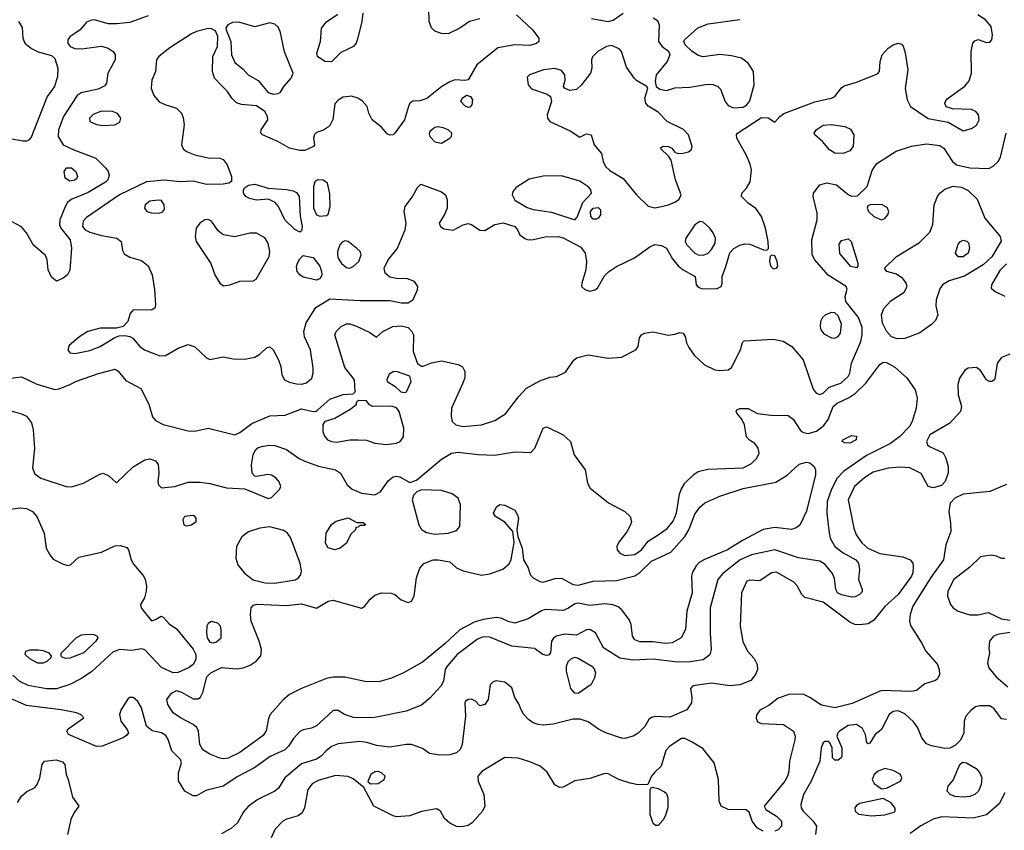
# Model space of a CAD drawing. Extents: x 1173029 to 1307123, y 522559 to 678521.
# Tile 349 of 623: x 1283305 to 1289212, y 545561 to 550425. Entities that reach past the tile are written whole.
import ezdxf

# ---------------------------------------------------------------- set-up
doc = ezdxf.new("R2010")
doc.units = 0

msp = doc.modelspace()

# ---------------------------------------------------------------- linework, layer by layer
at = {"layer": '0CON10XD'}
for points in [[(1286065, 550430), (1286002.5, 550415), (1285945.7, 550374.3), (1285875, 550340), (1285835, 550342), (1285795, 550357.5), (1285775.6, 550375.6), (1285761.4, 550415), (1285757.8, 550575)], [(1284075, 550448.5), (1283965, 550409.4), (1283885, 550400.8), (1283835, 550401.2), (1283753.6, 550423.6), (1283735, 550423.3), (1283705, 550411.2), (1283668, 550365), (1283605, 550322.2), (1283593.3, 550305), (1283594.1, 550285), (1283607.1, 550265), (1283635, 550252.5), (1283675, 550251.5), (1283795, 550267.5), (1283834.6, 550254.6), (1283865.8, 550235), (1283876.7, 550215), (1283876.9, 550185), (1283832.9, 550105), (1283825.8, 550045), (1283815, 550027.5), (1283775, 550008.9), (1283674, 549986), (1283649.2, 549970.8), (1283567.7, 549845), (1283536.8, 549765), (1283534.7, 549724.7), (1283565.7, 549675), (1283628.6, 549645), (1283761.9, 549595), (1283822.5, 549535), (1283835.8, 549515), (1283841.7, 549491.7), (1283834.4, 549465), (1283819, 549451), (1283715, 549387.9), (1283613, 549347), (1283592.4, 549327.6), (1283577.6, 549302.4), (1283544.6, 549225), (1283542.8, 549195), (1283551.2, 549175), (1283607.2, 549105), (1283615.4, 549054.6), (1283605, 548922.5), (1283592, 548895), (1283565.5, 548874.5), (1283525, 548855.7), (1283495, 548880), (1283475.5, 548925), (1283470, 548985), (1283460.5, 549010.5), (1283386.2, 549075), (1283345, 549145.7), (1283315, 549182.5), (1283255, 549213.8)], [(1286285.4, 550455), (1286380.8, 550365), (1286419.2, 550315), (1286420, 550295), (1286405, 550283.3), (1286365, 550269.6), (1286275, 550273.8), (1286174.1, 550255.9), (1286046.3, 550153.7), (1285995, 550064), (1285975, 550060), (1285915, 550064.5), (1285885, 550052.9), (1285837.5, 550025), (1285747.4, 549952.6), (1285705, 549938.6), (1285664.2, 549935.8), (1285646.1, 549923.9), (1285636.7, 549905), (1285612.9, 549825), (1285555, 549744), (1285545, 549734.2), (1285525, 549732), (1285509.7, 549739.7), (1285475, 549780.8), (1285420, 549825), (1285400, 549865), (1285390, 549905), (1285359.1, 549939.1), (1285333.3, 549955), (1285295, 549965.5), (1285245, 549959.5), (1285215, 549942.9), (1285195, 549920), (1285182.7, 549827.3), (1285163, 549787), (1285127, 549763), (1285085, 549748), (1285073.4, 549736.6), (1285068, 549715), (1285073.3, 549675), (1285067.5, 549665), (1285015, 549640.9), (1284985, 549639.6), (1284924, 549655), (1284852.5, 549695), (1284762, 549735), (1284752, 549745), (1284752.5, 549765), (1284794, 549825), (1284792, 549845), (1284774.5, 549874.5), (1284725, 549908.6), (1284635, 549915.7), (1284605, 549927.1), (1284577.5, 549955), (1284551.2, 549995), (1284515, 550030), (1284474.3, 550074.3), (1284460.8, 550115), (1284464.2, 550204.2), (1284490.5, 550265), (1284494.4, 550325), (1284479.1, 550359.1), (1284455, 550371.4), (1284435, 550373.1), (1284365, 550355.4), (1284335, 550340.8), (1284205, 550256.6), (1284138.8, 550205), (1284125.8, 550184.2), (1284120, 550115), (1284097.9, 550062.1), (1284093.3, 550015), (1284109.9, 549969.9), (1284141.9, 549931.9), (1284175, 549915.5), (1284245, 549894.5), (1284274.7, 549864.7), (1284286.3, 549836.3), (1284290.9, 549795), (1284275.6, 549675), (1284285, 549650), (1284305.8, 549635), (1284355.5, 549614.5), (1284435, 549597.3), (1284505, 549593.6), (1284525, 549585.5), (1284549.1, 549555), (1284575.6, 549485), (1284575.5, 549454.5), (1284560, 549445), (1284525, 549438.2), (1284425, 549437.3), (1284345, 549455.8), (1284265, 549452), (1284173.3, 549463.3), (1284065, 549451.6), (1283903.1, 549375), (1283705, 549237.8), (1283685, 549215.8), (1283681.8, 549185), (1283698.1, 549165), (1283725, 549149.6), (1283795, 549130), (1283887.5, 549115), (1283913.3, 549095), (1283920.7, 549040.7), (1283930.5, 549020.5), (1283965, 549000), (1284035, 548981.1), (1284075, 548948.9), (1284099.2, 548895), (1284113.1, 548806.9), (1284119.4, 548715), (1284115.8, 548694.2), (1284095, 548682.5), (1283986.4, 548683.6), (1283968.3, 548661.7), (1283953.3, 548615), (1283925, 548583.3), (1283885, 548573.8), (1283786.6, 548573.4), (1283713.8, 548555), (1283666.2, 548525), (1283600.7, 548469.3), (1283594, 548445), (1283606, 548426), (1283635, 548423.1), (1283725, 548439.6), (1283786.7, 548465), (1283875, 548518), (1283902.3, 548527.7), (1283935, 548530), (1283965, 548524.2), (1283983.6, 548513.6), (1284025.7, 548465), (1284054.2, 548444.2), (1284145, 548407.3), (1284180.2, 548409.8), (1284255, 548454.2), (1284315, 548476.2), (1284355, 548462), (1284425.7, 548395.7), (1284445, 548386), (1284525, 548403.1), (1284585, 548390.6), (1284655, 548387.5), (1284715, 548400), (1284745, 548418.9), (1284785, 548457.1), (1284805, 548461.9), (1284825.6, 548445), (1284857.5, 548385), (1284870.9, 548345), (1284876.5, 548295), (1284894.4, 548265), (1284920.8, 548250.8), (1284965, 548240.3), (1284995, 548239.1), (1285025, 548246.2), (1285056.9, 548275), (1285065.6, 548305), (1285065.6, 548335), (1285050, 548445), (1285013, 548523), (1285008.9, 548555), (1285024.2, 548605.8), (1285082, 548698), (1285165, 548750), (1285345, 548739.7), (1285525, 548740.8), (1285595.3, 548725.3), (1285635, 548725.4), (1285665, 548747.1), (1285691.8, 548805), (1285693.9, 548823.9), (1285674.2, 548854.2), (1285630.7, 548870.7)], [(1285364, 550465), (1285358, 550415), (1285331.6, 550308.4), (1285323.9, 550285), (1285307.5, 550265), (1285230.5, 550229.5), (1285175, 550172.5), (1285135, 550173.6), (1285091.4, 550205), (1285086.9, 550225), (1285109.6, 550295), (1285114.7, 550375.3), (1285145, 550412.3), (1285212.4, 550457.6)], [(1285630.7, 548870.7), (1285565, 548871.6), (1285525, 548880.4), (1285497.3, 548905), (1285491.2, 548935), (1285515, 548984.3), (1285570.2, 549049.8), (1285617.7, 549165), (1285623.8, 549205), (1285610.5, 549275), (1285616.5, 549305), (1285659.4, 549360.6), (1285691.1, 549418.9), (1285712.2, 549437.8), (1285835, 549392.9), (1285858.9, 549375), (1285868.9, 549345), (1285868.9, 549295), (1285853.5, 549256.5), (1285822, 549205), (1285828.8, 549185), (1285850.2, 549170.2), (1285905, 549161.4), (1285965, 549194.3), (1285995, 549201.4), (1286015, 549195.7), (1286065, 549162.9), (1286095, 549159.4), (1286155, 549195.5), (1286205, 549205.5), (1286274.5, 549184.5), (1286290.8, 549165), (1286304.4, 549134.4), (1286335, 549112), (1286355, 549104.3), (1286387.1, 549107.1), (1286457.8, 549122.2), (1286535, 549123.9), (1286565, 549116), (1286671, 549061), (1286696.5, 549025), (1286705.3, 548974.7), (1286701.8, 548925), (1286676.7, 548845), (1286675.6, 548825), (1286695, 548805.5), (1286725, 548796.9), (1286755, 548803.8), (1286771.4, 548815), (1286812.4, 548887.6), (1286837.4, 548912.6), (1286886.2, 548943.8), (1286993.5, 548996.5), (1287085, 549063.3), (1287115, 549076.7), (1287155, 549070.5), (1287185, 549054.3), (1287221.2, 548991.2), (1287255, 548948.9), (1287285, 548924.4), (1287356.7, 548885), (1287362.5, 548835), (1287375, 548821.2), (1287395, 548812.5), (1287485, 548810.8), (1287512.5, 548825), (1287520, 548845), (1287518.8, 548885), (1287541.8, 548945), (1287565, 549026.9), (1287588.3, 549051.7), (1287625, 549072.7), (1287655, 549080.5), (1287685, 549077.8), (1287766.4, 549043.6), (1287787, 549043), (1287796.7, 549053.3), (1287795.8, 549095), (1287779.5, 549175), (1287755, 549244), (1287721.7, 549291.7), (1287674.5, 549324.5), (1287636, 549365), (1287638, 549385), (1287666, 549414), (1287688.1, 549451.9), (1287695.4, 549525), (1287688.1, 549558.1), (1287665, 549610), (1287607.1, 549715), (1287605.7, 549735), (1287611.4, 549745), (1287755, 549837.8), (1287795.5, 549835.5), (1287835, 549810), (1287864.2, 549845), (1287888.2, 549861.8), (1288075, 549931.8), (1288127.5, 549945), (1288175, 549954.2), (1288195, 549964), (1288234.5, 550015.5), (1288251.8, 550028.2), (1288325, 550050), (1288450.3, 550099.7), (1288462.5, 550115), (1288467.1, 550175), (1288480, 550215), (1288515.8, 550255), (1288545, 550274.4), (1288575, 550284.3), (1288595, 550278), (1288605, 550266.2), (1288616.5, 550226.5), (1288633.9, 550125), (1288616.9, 550013.1), (1288629.1, 549945), (1288648.8, 549905), (1288755, 549832), (1288875, 549809.6), (1288965, 549759.4), (1289015, 549771.9), (1289045, 549793.1), (1289060.9, 549825), (1289057.5, 549855), (1289040.8, 549875), (1289015, 549886.5), (1288901.3, 549891.3), (1288863.4, 549903.4), (1288855.8, 549925), (1288858.6, 549935), (1288869.8, 549950.2), (1288974.5, 550025.5), (1289000.7, 550059.3), (1289015.4, 550105), (1289013.1, 550235), (1289022.9, 550285), (1289035, 550299.2), (1289055, 550305.7), (1289105, 550288.8), (1289125, 550290), (1289136.2, 550305), (1289140, 550335), (1289132, 550385), (1289098.6, 550425), (1289052.9, 550455)], [(1286735, 550432.4), (1286835.4, 550414.6), (1286865, 550422.5), (1286925, 550464.3)], [(1287104.2, 550435.8), (1287130.5, 550420.5), (1287141.5, 550395), (1287136.7, 550295), (1287159.4, 550265), (1287196.2, 550236.2), (1287205.5, 550215), (1287190, 550175), (1287122.5, 550095), (1287116.7, 550055), (1287122.5, 550025), (1287145, 550008.8), (1287185, 550001.2), (1287235, 550016.5), (1287325, 550020.9), (1287431.7, 550038.3), (1287465, 550035.6), (1287493.6, 550023.6), (1287508.5, 550008.5), (1287537.1, 549935), (1287555, 549909.5), (1287586.9, 549896.9)], [(1287586.9, 549896.9), (1287645, 549900.3), (1287666.3, 549913.7), (1287685, 549938.1), (1287712.1, 550035), (1287706.2, 550115), (1287674.7, 550164.7), (1287635, 550194.6), (1287575, 550208.2), (1287505, 550216.2), (1287405, 550203.5), (1287375, 550210.9), (1287336.6, 550236.6), (1287296.5, 550275), (1287288.5, 550295), (1287292.7, 550305), (1287374.1, 550375.9), (1287435, 550401.2), (1287625, 550426.9)], [(1283297.1, 550415), (1283319.1, 550379.1), (1283322.9, 550315), (1283336, 550285), (1283375, 550252), (1283415, 550232.5), (1283495, 550210.8), (1283515, 550192), (1283532.9, 550135), (1283531.2, 550085), (1283514.5, 550025), (1283469.1, 549965), (1283375.8, 549724.2), (1283362.5, 549705), (1283345, 549696.7), (1283325, 549696.2), (1283165, 549723.9)], [(1284825, 549978.8), (1284855, 549982.5), (1284869.3, 549990.7), (1284890, 550025), (1284933.1, 550075), (1284944.5, 550105), (1284892.7, 550232.7), (1284866.5, 550356.5), (1284853.5, 550383.5), (1284835, 550397.7), (1284805, 550406.3), (1284715, 550382.1), (1284618.7, 550411.3), (1284581.7, 550408.3), (1284552.5, 550395), (1284540.8, 550375), (1284542.5, 550365), (1284571.4, 550295), (1284575.7, 550215), (1284595, 550168.8), (1284645, 550129.2), (1284675.4, 550095.4), (1284735, 550060.4), (1284795, 549988), (1284825, 549978.8)], [(1287115, 549296.9), (1287145, 549302.5), (1287196.2, 549313.8), (1287238.5, 549331.5), (1287260.9, 549349.1), (1287272.9, 549375), (1287239.4, 549465), (1287213.1, 549583.1), (1287200, 549605), (1287147.5, 549655), (1287165, 549665.7), (1287197.5, 549665), (1287216.2, 549655), (1287235, 549630), (1287253, 549623), (1287285, 549623.5), (1287317.2, 549632.8), (1287334.4, 549645.6), (1287339.4, 549665), (1287317.5, 549735), (1287286.2, 549766.2), (1287189.2, 549815), (1287135, 549870.8), (1287075, 549906.2), (1287061.4, 549925), (1287054.3, 549955), (1287072.5, 550015), (1287067.5, 550025), (1287005, 550060), (1286992.8, 550072.8), (1286945, 550141.2), (1286914.5, 550234.5), (1286901.3, 550251.3), (1286855, 550269.6), (1286825, 550265.3), (1286773.8, 550235), (1286742, 550202), (1286734.4, 550185), (1286736.5, 550135), (1286728.9, 550105), (1286675, 550034.2), (1286645, 550006.9), (1286605, 550000), (1286573.6, 550013.6), (1286566.7, 550025), (1286577.7, 550062.3), (1286576, 550095), (1286555, 550120), (1286515, 550132.9), (1286447.5, 550125), (1286362.5, 550095), (1286349.3, 550080.7), (1286354.4, 550035), (1286375, 550011.1), (1286468.8, 549978.8), (1286490, 549965), (1286496, 549935), (1286469.4, 549855), (1286470.6, 549835), (1286484.3, 549815), (1286607.6, 549757.6), (1286665, 549720), (1286705, 549741.2), (1286733.3, 549735), (1286751.2, 549675), (1286795, 549622.5), (1286805.8, 549575), (1286820, 549545), (1286845, 549520), (1286925, 549472), (1287004.4, 549375), (1287076, 549306), (1287115, 549296.9)], [(1285995, 549898), (1285975, 549908), (1285951.2, 549935), (1285958.8, 549955), (1285985, 549972), (1286010, 549965), (1286020.8, 549945), (1286017.5, 549915), (1286005, 549900), (1285995, 549898)], [(1283805, 549790), (1283875, 549794.4), (1283905, 549811.2), (1283911.2, 549835), (1283891.9, 549861.9), (1283862.5, 549875), (1283795, 549876.5), (1283745, 549855.6), (1283724.3, 549835), (1283726.2, 549815), (1283765, 549795.6), (1283805, 549790)], [(1285835, 549683.5), (1285885.6, 549715), (1285894.6, 549725.4), (1285896.5, 549745), (1285875, 549764.6), (1285845, 549776.8), (1285815, 549783.2), (1285795, 549779.2), (1285766.2, 549755), (1285761.4, 549741.4), (1285765.4, 549725), (1285795, 549691.8), (1285835, 549683.5)], [(1288245, 549623.3), (1288195, 549624.5), (1288164, 549644), (1288120.8, 549695), (1288076, 549735), (1288072, 549745), (1288084, 549765), (1288125, 549791.9), (1288175, 549796.8), (1288254.1, 549784.1), (1288288.7, 549768.7), (1288309.2, 549735), (1288305.6, 549665), (1288285, 549638.6), (1288245, 549623.3)], [(1287235, 548538), (1287265, 548548), (1287285, 548543.8), (1287298, 548525), (1287305.9, 548485.9), (1287318.8, 548458.8), (1287351.3, 548411.3), (1287413.4, 548353.4), (1287475, 548324), (1287505, 548320), (1287555, 548324), (1287575, 548338.8), (1287628.8, 548445), (1287641.2, 548488.8), (1287651.2, 548498.8), (1287825, 548508.5), (1287885, 548496.4), (1287937.1, 548465), (1288005.8, 548385), (1288065, 548207.5), (1288083.3, 548185), (1288105, 548176), (1288125, 548184.2), (1288160.8, 548219.2), (1288231.1, 548245), (1288275.5, 548285), (1288284.5, 548305), (1288294.5, 548365), (1288351.3, 548495), (1288358.7, 548535), (1288358.1, 548578.1), (1288337.5, 548637.5), (1288260.5, 548735), (1288257.6, 548765), (1288268.9, 548808.9), (1288263.5, 548825), (1288155, 548891.5), (1288075.3, 548985.3), (1288059.6, 549015), (1288057.1, 549105), (1288089.5, 549225), (1288088.5, 549265), (1288064.5, 549365), (1288066.7, 549385), (1288105, 549434.2), (1288146.8, 549446.8), (1288205, 549434.4), (1288275, 549375.6), (1288295, 549365.7), (1288331.2, 549368.8), (1288388.9, 549425), (1288419.7, 549520.3), (1288447.9, 549562.1), (1288563.6, 549636.4), (1288655, 549666.2), (1288745, 549680.6), (1288825, 549670.6), (1288849.4, 549655), (1288901.8, 549575), (1288925.8, 549555), (1289005, 549535.4), (1289118.5, 549531.5), (1289145, 549546), (1289174, 549575), (1289189.1, 549600.9), (1289222.5, 549745)], [(1283605, 549457.1), (1283577.8, 549475), (1283571.9, 549515), (1283584.6, 549535.4), (1283615, 549536.7), (1283640.8, 549515), (1283652.5, 549485), (1283647.8, 549472.2), (1283635, 549462.7), (1283605, 549457.1)], [(1286635, 549224.5), (1286648.9, 549241.1), (1286682.3, 549327.7), (1286736.1, 549385), (1286732.1, 549405), (1286719.9, 549419.9), (1286665, 549455.4), (1286555, 549488.5), (1286445, 549486.7), (1286361.9, 549468.1), (1286282.6, 549417.4), (1286262.9, 549395), (1286259.2, 549375), (1286275, 549341.9), (1286348.3, 549298.3), (1286385, 549286.5), (1286495, 549271.2), (1286635, 549224.5)], [(1284985, 549151.2), (1284955, 549166.2), (1284895, 549224), (1284856.7, 549305), (1284838.2, 549328.2), (1284797.8, 549347.8), (1284725, 549342.5), (1284682.7, 549352.7), (1284661.9, 549365), (1284646.7, 549385), (1284646.9, 549403.1), (1284654.4, 549415.6), (1284677.8, 549432.2), (1284715, 549438.5), (1284795, 549414.5), (1284905, 549406.2), (1284945, 549398.2), (1284965, 549387.5), (1284980.4, 549365), (1284987, 549247), (1284998.9, 549185), (1284995, 549157.5), (1284985, 549151.2)], [(1285105, 549246.7), (1285145, 549250), (1285155, 549257.5), (1285166.7, 549305), (1285165, 549380), (1285152, 549445), (1285125, 549462.9), (1285092.5, 549465), (1285075, 549452), (1285067.1, 549422.9), (1285066.7, 549295), (1285085, 549253.5), (1285105, 549246.7)], [(1288569.4, 548509.4), (1288535, 548522.9), (1288505, 548555.8), (1288481.1, 548605), (1288475.4, 548655), (1288488.2, 548691.8), (1288531.9, 548738.1), (1288610.1, 548789.9), (1288628.5, 548825), (1288622.9, 548845), (1288602.6, 548872.6), (1288565, 548897.8), (1288507.5, 548915), (1288493.3, 548935), (1288566, 549005), (1288702.4, 549087.6), (1288765, 549150.8), (1288782.7, 549197.3), (1288791.1, 549315), (1288811.2, 549365), (1288825.8, 549384.2), (1288855, 549408.8), (1288905.4, 549425.4), (1288955, 549421.1), (1288995, 549399.6), (1289048, 549348), (1289094.3, 549234.3), (1289187.3, 549125), (1289192.8, 549097.2), (1289137.9, 549002.1), (1289085.7, 548954.3), (1288973.4, 548886.6), (1288881.4, 548858.6), (1288841.8, 548835), (1288825, 548810.8), (1288802.5, 548745), (1288801.4, 548708.6), (1288812.1, 548655), (1288799.1, 548620.9), (1288775, 548595.4), (1288705, 548546.1), (1288615, 548513.1), (1288569.4, 548509.4)], [(1284135, 549264.6), (1284159.3, 549270.7), (1284172.7, 549287.3), (1284171.8, 549315), (1284155, 549340), (1284135, 549343.1), (1284085.8, 549335.8), (1284057.1, 549315), (1284053.1, 549295), (1284068, 549275), (1284095, 549265.5), (1284135, 549264.6)], [(1288475, 549224), (1288495, 549232.5), (1288512.9, 549255), (1288518.6, 549275), (1288508.9, 549298.9), (1288475, 549315.6), (1288406.4, 549313.6), (1288392.3, 549307.7), (1288388.8, 549295), (1288396.7, 549275), (1288430, 549245), (1288475, 549224)], [(1286762.4, 549227.6), (1286745, 549228.9), (1286730.8, 549245), (1286729.3, 549275), (1286745, 549295.3), (1286775, 549298.2), (1286788.9, 549285), (1286788.5, 549255), (1286775, 549234.4), (1286762.4, 549227.6)], [(1284528.3, 548828.3), (1284565, 548834.5), (1284625, 548856.9), (1284705, 548858), (1284722.7, 548867.3), (1284801.5, 549005), (1284804.6, 549035), (1284794.6, 549085), (1284775, 549115.4), (1284725, 549145.3), (1284684.7, 549145.3), (1284595, 549122.5), (1284525, 549134.5), (1284495, 549157.8), (1284455, 549216.5), (1284435, 549227.1), (1284415, 549223.5), (1284385.7, 549205), (1284362.5, 549175), (1284357.5, 549125), (1284364.2, 549095), (1284452.4, 548962.4), (1284476.2, 548895), (1284505, 548844.3), (1284528.3, 548828.3)], [(1287405, 549013.3), (1287434.3, 549025), (1287455, 549045.8), (1287476.3, 549083.7), (1287478.2, 549115), (1287466, 549146), (1287444.4, 549175), (1287405, 549210), (1287385, 549214.3), (1287354.7, 549195.3), (1287301.5, 549115), (1287297.7, 549095), (1287307.9, 549075), (1287354.3, 549024.3), (1287375, 549014.7), (1287405, 549013.3)], [(1285285, 548934.4), (1285306.1, 548943.9), (1285339.4, 548975), (1285353.5, 549015), (1285346.5, 549035), (1285325.6, 549055), (1285275, 549094.3), (1285255, 549097.5), (1285239.4, 549090.6), (1285226.3, 549073.7), (1285211.5, 549035), (1285210.7, 549015), (1285215.4, 548995), (1285235, 548961.5), (1285265, 548937.8), (1285285, 548934.4)], [(1288325, 548936.7), (1288291.2, 548945), (1288225, 549023.3), (1288221.2, 549078.8), (1288235, 549100.8), (1288275, 549110), (1288293.1, 549095), (1288334, 548965), (1288333.9, 548946.1), (1288325, 548936.7)], [(1288965, 549002.1), (1288935, 549002.2), (1288918.1, 549025), (1288935, 549078.8), (1288948.8, 549095), (1288965, 549102.5), (1288986.8, 549096.8), (1288997.3, 549087.3), (1289002, 549055), (1288995.8, 549025), (1288965, 549002.1)], [(1285085, 548863.1), (1285005, 548881.1), (1284984.4, 548895), (1284970, 548915), (1284965.6, 548944.4), (1284971.4, 548965), (1284985, 548990), (1285005, 549010), (1285065, 548998.8), (1285105, 548947.1), (1285116.2, 548915), (1285116.5, 548893.5), (1285107.4, 548872.6), (1285085, 548863.1)], [(1287825, 548931.2), (1287845, 548933.3), (1287853.6, 548946.4), (1287850, 548975), (1287835, 549007.5), (1287815, 549012.5), (1287807.5, 549005), (1287803.8, 548975), (1287808.3, 548948.3), (1287825, 548931.2)], [(1289225, 548961.1), (1289185, 548921.1), (1289134.4, 548835), (1289132.9, 548815), (1289156.2, 548793.8), (1289215, 548765.6)], [(1288195, 548513.8), (1288215.7, 548524.3), (1288230, 548545), (1288235, 548597.5), (1288215, 548648.2), (1288195, 548665.3), (1288175, 548667.7), (1288138.8, 548655), (1288121.7, 548638.3), (1288109.2, 548615), (1288107.5, 548585), (1288110.8, 548565), (1288129.8, 548539.8), (1288175, 548515.5), (1288195, 548513.8)], [(1283164.2, 548264.2), (1283315, 548283.1), (1283407.8, 548237.8), (1283515, 548205.5), (1283540.6, 548209.4), (1283605, 548236.9), (1283645, 548256.7), (1283777.1, 548302.9), (1283877.6, 548327.6), (1283895, 548315.8), (1283941.1, 548261.1), (1284031.2, 548211.2), (1284078.9, 548118.9), (1284102.2, 548042.2), (1284119.8, 548019.8), (1284165.3, 547995.3), (1284315, 547957.7), (1284355, 547957.1), (1284435, 547974.4), (1284595, 547934.5), (1284625, 547948.2), (1284696.9, 548003.1), (1284805, 548048.5), (1284897.9, 548052.1), (1284995, 548090.8), (1285065, 548073.3), (1285083.9, 548076.1), (1285093.3, 548085), (1285165, 548147.8), (1285245, 548176.2), (1285305, 548180), (1285317.5, 548192.5), (1285313.8, 548265), (1285255, 548338.8), (1285195.7, 548535), (1285204.3, 548555), (1285234.3, 548585), (1285265, 548600.6), (1285285, 548600.6), (1285326.2, 548586.2), (1285405, 548549.2), (1285445, 548520), (1285483.8, 548555), (1285542.5, 548585), (1285595, 548588.9), (1285635, 548577.8), (1285657.8, 548555), (1285666.4, 548535), (1285664.4, 548435), (1285691.9, 548361.9), (1285715, 548346.2), (1285725, 548346), (1285774.4, 548365.6), (1285835, 548378.1), (1285935.9, 548355.9), (1285961.7, 548341.7), (1285976.2, 548315), (1285975.9, 548275.9), (1285960.8, 548239.2), (1285895.6, 548095), (1285893.1, 548045), (1285899.2, 548015), (1285921.2, 547995), (1285965, 547983.5), (1286075, 547994.4), (1286155, 548020.6), (1286219.4, 548060.6), (1286297.2, 548162.8), (1286346.2, 548215), (1286425, 548258.6), (1286485, 548280), (1286525.7, 548284.3), (1286579.5, 548310.5), (1286628.3, 548381.7), (1286645, 548396.2), (1286715, 548413.3), (1286835, 548394.3), (1286915, 548400), (1287002, 548445), (1287016, 548465), (1287024.1, 548515.9), (1287035, 548533.3), (1287052.5, 548545), (1287105, 548552.9), (1287195, 548531.4), (1287235, 548538)], [(1289245, 548418.1), (1289195, 548398.6), (1289169.4, 548365), (1289157.9, 548282.1), (1289152, 548265), (1289137.5, 548255), (1289123.2, 548253.2), (1289105, 548264), (1289069.5, 548319.5), (1289045, 548337.5), (1288995.8, 548334.2), (1288975, 548321.2), (1288942.9, 548275), (1288933.2, 548236.8), (1288935.7, 548175), (1288954.4, 548105), (1288948.6, 548075), (1288885.5, 548004.5), (1288765, 547934.2), (1288745.6, 547895), (1288750.8, 547875), (1288763.4, 547863.4), (1288845, 547825.8), (1288861.4, 547795), (1288875.7, 547745), (1288875.8, 547705.8), (1288856.7, 547655), (1288835, 547629.4), (1288785, 547616.9), (1288755, 547624.4), (1288712.7, 547702.7), (1288645.8, 547735.8), (1288585, 547739.4), (1288514.4, 547734.4), (1288425, 547709.1), (1288375, 547677.9), (1288312.1, 547625), (1288274.1, 547545), (1288308.7, 547375), (1288323.4, 547335), (1288356.1, 547286.1), (1288393.6, 547253.6), (1288465, 547221.2), (1288602.4, 547202.4), (1288646.2, 547185), (1288662.5, 547165), (1288665.5, 547145.5), (1288663.4, 547106.6), (1288655, 547086), (1288575.4, 546975), (1288495.2, 546904.8), (1288428.5, 546821.5), (1288395, 546800.5), (1288345, 546794.6), (1288315, 546796.8), (1288285, 546809.6), (1288125, 546929.2), (1288015, 546958.7), (1287996.8, 546975), (1287968.4, 547028.4), (1287949, 547049), (1287845, 547110.5), (1287815, 547106.7), (1287745, 547058), (1287685, 547062), (1287666.7, 547055), (1287634.4, 546985), (1287627.1, 546785), (1287643.8, 546693.8), (1287671.9, 546635), (1287711.4, 546591.4), (1287730, 546555), (1287731.8, 546525), (1287719.5, 546495), (1287690.3, 546459.7), (1287625, 546433.1), (1287565, 546428.5), (1287455, 546443.8), (1287342.7, 546427.3), (1287328.3, 546411.7), (1287337.6, 546357.6), (1287335.6, 546325), (1287306.3, 546283.7), (1287205, 546239.6), (1287117, 546243), (1287095, 546236.9), (1287079.2, 546225), (1287055, 546184.2), (1287015, 546143.3), (1286985, 546126.7), (1286935, 546112.1), (1286915, 546113.1), (1286820.8, 546145), (1286777.7, 546167.7), (1286715, 546212.7), (1286668, 546228), (1286625, 546227.1), (1286505, 546197.7), (1286445, 546191.1), (1286415, 546195.6), (1286385, 546205.6), (1286357.5, 546225), (1286327.6, 546257.6), (1286313.2, 546283.2), (1286299.4, 546319.4), (1286275, 546357.5), (1286258, 546415), (1286215, 546448.9), (1286162.4, 546457.6), (1286145, 546452), (1286126.9, 546433.1), (1286115.7, 546345), (1286095, 546316), (1286065, 546308.8), (1286038.8, 546335), (1286015, 546348.1), (1285995, 546346.7), (1285979.2, 546335), (1285974.3, 546324.3), (1285978.5, 546245), (1285960, 546075), (1285947.5, 546045), (1285924.7, 546025.3), (1285885, 546013.8), (1285825, 546011.9), (1285762.5, 546022.5), (1285721.2, 546051.2), (1285656, 546076), (1285625, 546076.8), (1285525, 546060), (1285445, 546070), (1285388.3, 546088.3), (1285345, 546093.5), (1285215, 546080), (1285175, 546064.5), (1285143.1, 546036.9), (1285113.1, 546005), (1285085, 545987.3), (1284995, 545958.9), (1284896, 545875), (1284856.8, 545813.2), (1284836.2, 545795), (1284734, 545746), (1284675.4, 545704.6), (1284647.4, 545672.6), (1284611.4, 545605), (1284575.9, 545574.1), (1284515, 545540.5)], [(1288185, 548103.2), (1288208.5, 548125), (1288281.3, 548158.7), (1288317.1, 548182.9), (1288380.3, 548245), (1288465, 548356), (1288485, 548370), (1288505, 548368), (1288555, 548340.6), (1288627, 548277), (1288676.9, 548205), (1288690, 548155), (1288683.6, 548095), (1288660, 548015), (1288642.1, 547985), (1288585.4, 547925), (1288528.5, 547881.5), (1288385, 547810.3), (1288246.5, 547713.5), (1288209.2, 547675), (1288175, 547607.1), (1288150, 547535), (1288147.5, 547465), (1288159.6, 547359.6), (1288167.8, 547315), (1288195.8, 547265), (1288245.3, 547225.3), (1288321.5, 547185), (1288337.9, 547165), (1288343.6, 547126.4), (1288336.9, 547065), (1288360, 547005), (1288358.3, 546991.7), (1288344, 546975), (1288317.8, 546962.2), (1288295, 546960), (1288235, 546973.2), (1288211.9, 546985), (1288200.5, 547005), (1288192.4, 547072.4), (1288181.3, 547101.3), (1288136.7, 547156.7), (1288105.5, 547175.5), (1287976.2, 547196.2), (1287835, 547243.2), (1287695, 547213.8), (1287626.2, 547183.8), (1287520.3, 547099.7), (1287493.8, 547065), (1287448, 546895), (1287446.8, 546745), (1287452.2, 546645), (1287445.4, 546614.6), (1287405, 546583.8), (1287315, 546570), (1287235, 546572.8), (1287105, 546588.7), (1286985, 546581.2), (1286904.6, 546594.6), (1286806.5, 546655), (1286758.8, 546745), (1286725, 546766.2), (1286705, 546763.6), (1286645, 546732.2), (1286575, 546738.9), (1286523.8, 546726.2), (1286506.5, 546713.5), (1286495.7, 546695), (1286489.2, 546625), (1286477.6, 546612.4), (1286465, 546609.2), (1286443.8, 546615), (1286392.7, 546652.7), (1286256.6, 546666.6), (1286125, 546719.2), (1286085, 546722.1), (1286052.2, 546707.8), (1285930, 546615), (1285869.5, 546545), (1285857.5, 546525), (1285846.5, 546455), (1285831.5, 546425), (1285765.3, 546354.7), (1285715, 546312.2), (1285623.9, 546276.1), (1285425, 546236.2), (1285307.9, 546237.9), (1285252.5, 546255), (1285215, 546280), (1285185, 546280), (1285085, 546187.8), (1285055.4, 546174.6), (1285005, 546164.4), (1284985, 546152.9), (1284948.3, 546111.7), (1284917.9, 546065), (1284895, 546043.9), (1284807, 546003), (1284715, 545938.2), (1284614, 545884), (1284525, 545826.4), (1284420.7, 545799.3), (1284365, 545768), (1284345, 545768), (1284295.7, 545795.7), (1284256.8, 545856.8), (1284256.9, 545905), (1284274.5, 545965), (1284268.5, 545985), (1284217.9, 546037.9), (1284195.9, 546105.9), (1284180.7, 546130.7), (1284155, 546145.5), (1284098.8, 546158.8), (1284065.8, 546185.8), (1284034.6, 546295), (1284013.3, 546333.3), (1283985, 546356.9), (1283965, 546358.6), (1283955, 546352.5), (1283913.8, 546285), (1283903.3, 546255), (1283910.6, 546215), (1283948.8, 546165), (1283956.7, 546145), (1283948.3, 546131.7), (1283924.5, 546115.5), (1283800, 546065), (1283765, 546063.8), (1283596.7, 546135), (1283586.7, 546155), (1283595, 546170), (1283690, 546235), (1283673.6, 546253.6), (1283645.5, 546265.5), (1283554, 546284), (1283345, 546308.9), (1283235, 546357.7)], [(1285615, 548187.5), (1285625, 548192.5), (1285653.8, 548255), (1285645.9, 548285.9), (1285565, 548313.8), (1285545, 548311.2), (1285522, 548298), (1285506.7, 548265), (1285510, 548255), (1285556.1, 548226.1), (1285591.7, 548191.7), (1285615, 548187.5)], [(1285505, 547875.8), (1285565, 547883.3), (1285588, 547895), (1285607.8, 547922.2), (1285609.5, 547975), (1285582, 548075), (1285565, 548096.7), (1285536.1, 548106.1), (1285423.9, 548103.9), (1285403.6, 548113.6), (1285385, 548137.5), (1285335, 548140), (1285322.5, 548127.5), (1285322.5, 548115), (1285292.3, 548087.7), (1285195, 548031.4), (1285135, 548013.3), (1285123.6, 547996.4), (1285122.5, 547955), (1285133.3, 547926.7), (1285152, 547905), (1285175, 547893.8), (1285205, 547890.4), (1285285, 547904.4), (1285335, 547904.3), (1285385, 547902), (1285435, 547884), (1285505, 547875.8)], [(1283245, 548080.6), (1283315, 548060.5), (1283345, 548045.6), (1283375.4, 548005.4), (1283385.4, 547965), (1283392.8, 547852.8), (1283382.5, 547735), (1283395, 547700.8), (1283431.2, 547675), (1283583.3, 547623.3), (1283615, 547621.4), (1283686.9, 547643.1), (1283785, 547697.8), (1283805, 547703.3), (1283838.9, 547688.9), (1283885, 547646.7), (1283985, 547742.5), (1284055, 547784.2), (1284085, 547790.8), (1284118.8, 547778.8), (1284135.8, 547755.8), (1284140, 547705), (1284134.3, 547655), (1284138, 547635), (1284155, 547616), (1284235, 547624.3), (1284315, 547650), (1284385, 547650), (1284445, 547641.8), (1284545, 547616.9), (1284655, 547609.5), (1284795, 547552.9), (1284815, 547558), (1284863.2, 547606.8), (1284870.8, 547625), (1284862.1, 547652.1), (1284843.8, 547675), (1284815, 547692.5), (1284794.3, 547695.7), (1284725, 547684), (1284715, 547686.2), (1284700, 547705), (1284695.6, 547755), (1284705.5, 547815), (1284718.6, 547845), (1284735, 547858.6), (1284765.9, 547865.9), (1284805, 547872.9), (1284835, 547870), (1284906, 547846), (1284982.2, 547792.2), (1285015, 547776.9), (1285096.9, 547746.9), (1285198.8, 547725), (1285229.2, 547705), (1285268.6, 547635), (1285298.5, 547608.5), (1285355, 547583.2), (1285435, 547573.8), (1285468.9, 547591.1), (1285515, 547657.8), (1285545, 547681.5), (1285565, 547685.5), (1285585, 547681.1), (1285645, 547648), (1285685, 547661.2), (1285835, 547788.1), (1285896.2, 547825), (1285935, 547830.4), (1286054.4, 547815.6), (1286155, 547812.9), (1286275, 547833.1), (1286371.7, 547828.3), (1286395, 547853.3), (1286445, 547973.3), (1286465, 547981.2), (1286475, 547978), (1286565, 547933.3), (1286610, 547895), (1286631.4, 547815), (1286698.1, 547725), (1286711.9, 547645), (1286727.8, 547615), (1286836.8, 547526.8), (1286935, 547474.6), (1286966.5, 547445), (1286975.5, 547415), (1286969.4, 547395), (1286947.6, 547352.4), (1286899.4, 547290.6), (1286886.7, 547265), (1286890, 547245), (1286905, 547224.2), (1286935, 547209.4), (1286995, 547215.4), (1287034.6, 547245), (1287075, 547296.7), (1287135.7, 547335), (1287188.5, 547371.5), (1287224.8, 547415.2), (1287244.2, 547465), (1287262.7, 547577.3), (1287273, 547607), (1287295, 547643.8), (1287351.2, 547698.8), (1287375.9, 547714.1), (1287432.7, 547727.3), (1287645, 547736.5), (1287695, 547761.5), (1287726.9, 547795), (1287740.6, 547825), (1287734.4, 547854.4), (1287715, 547881.2), (1287682.7, 547902.7), (1287665, 547922.5), (1287653.8, 547995), (1287637.3, 548027.3), (1287606.7, 548065), (1287602.5, 548075), (1287607.5, 548085), (1287625, 548091.2), (1287675, 548091.2), (1287731.7, 548061.7), (1287811.3, 548051.3), (1287915, 548050.4), (1287945, 548028.9), (1287989.2, 547959.2), (1288007.4, 547947.4), (1288035, 547942), (1288085, 547956.1), (1288129.3, 547990.7), (1288154.4, 548025.6), (1288185, 548103.2)], [(1288285, 547884.4), (1288255, 547886.2), (1288240, 547895), (1288243.8, 547905), (1288295, 547929.2), (1288326, 547926), (1288323.8, 547905), (1288285, 547884.4)], [(1284525, 545989.3), (1284505, 545993.3), (1284445, 546017.2), (1284404.1, 546044.1), (1284384.7, 546075), (1284376.9, 546155), (1284367.5, 546177.5), (1284346.2, 546196.2), (1284268.6, 546235), (1284225.6, 546265), (1284192.5, 546315), (1284186.7, 546345), (1284215, 546383.1), (1284245, 546400), (1284275, 546390.5), (1284345, 546349.4), (1284375, 546349.2), (1284389.5, 546360.5), (1284402.5, 546387.5), (1284427.6, 546482.4), (1284452, 546505), (1284515, 546538.7), (1284605, 546530), (1284645, 546535.3), (1284688.3, 546551.7), (1284722.5, 546575), (1284751.1, 546608.9), (1284755.4, 546645), (1284741.5, 546695), (1284692.9, 546815), (1284689.5, 546855), (1284694.3, 546895), (1284707.8, 546912.2), (1284725, 546918.9), (1284815.6, 546914.4), (1284905, 546910), (1284995, 546919.6), (1285085, 546894.3), (1285155, 546935.8), (1285185, 546941.4), (1285355, 546894.3), (1285375, 546905.8), (1285404.7, 546945.3), (1285435, 546972.9), (1285475, 546986.2), (1285533.6, 546983.6), (1285555, 546976.7), (1285594.3, 546944.3), (1285635, 546928), (1285655, 546936.7), (1285672, 546965), (1285684.4, 547075), (1285705, 547133.3), (1285728.8, 547161.2), (1285785, 547184.2), (1285815, 547184.3), (1285885, 547171.2), (1285925.9, 547135.9), (1285965, 547117.5), (1286075, 547092.5), (1286125, 547100), (1286202.5, 547127.5), (1286240.3, 547159.7), (1286253.6, 547186.4), (1286271.9, 547288.1), (1286263.8, 547355), (1286215, 547409.2), (1286158.8, 547445), (1286148, 547465), (1286165, 547502.5), (1286185, 547516.2), (1286215, 547512), (1286275, 547482.5), (1286291.8, 547455), (1286296.3, 547433.7), (1286288, 547365), (1286293.6, 547323.6), (1286320, 547255), (1286326.7, 547185), (1286355.9, 547135.9), (1286367.5, 547095), (1286385, 547076.7), (1286425, 547054.3), (1286445, 547050.8), (1286517.9, 547072.1), (1286555, 547073.5), (1286625, 547035.5), (1286655, 547031.2), (1286745, 547056.5), (1286885, 547060), (1286995, 547087.3), (1287025, 547107.3), (1287095, 547175.9), (1287210.3, 547229.7), (1287295.4, 547325), (1287318.7, 547365), (1287355, 547458.9), (1287385, 547500.5), (1287415, 547525.4), (1287505, 547566.2), (1287645, 547612.9), (1287840.2, 547649.8), (1287908.3, 547691.7), (1287981.9, 547758.1), (1288025, 547770), (1288045.4, 547765.4), (1288071.9, 547745), (1288079.5, 547725), (1288079.6, 547695), (1288025.5, 547475.5), (1287985, 547392.9), (1287964, 547376), (1287935, 547366.9), (1287835, 547377.2), (1287765, 547366), (1287640.6, 547299.4), (1287550.6, 547245), (1287413.2, 547186.8), (1287382.1, 547167.9), (1287362.7, 547147.3), (1287340.8, 547109.2), (1287334.5, 547085), (1287338.2, 546985), (1287307.1, 546875), (1287299.1, 546765), (1287272.5, 546715), (1287218.8, 546685), (1287178, 546682), (1287105, 546692), (1287025, 546691.8), (1286995, 546703.5), (1286980.9, 546725), (1286972.3, 546795), (1286960.9, 546825), (1286915, 546886.9), (1286895, 546901.9), (1286863.7, 546913.7), (1286815, 546919.5), (1286725, 546910.9), (1286655, 546923.1), (1286635, 546919.4), (1286596.8, 546893.2), (1286565, 546880.3), (1286457.5, 546885), (1286435, 546878.2), (1286355, 546830.9), (1286275, 546803.5), (1286235, 546813.5), (1286193.6, 546833.6), (1286165, 546837.5), (1286085, 546826.4), (1286030.7, 546809.3), (1285945.7, 546764.3), (1285855, 546680), (1285721, 546569), (1285607.1, 546505), (1285535, 546473.5), (1285464.6, 546454.6), (1285385, 546451.1), (1285255, 546480.6), (1285185, 546480.6), (1285145, 546470.9), (1284995, 546412.8), (1284923.5, 546375), (1284885, 546343.8), (1284807.9, 546255), (1284797.3, 546232.7), (1284782.9, 546157.1), (1284765, 546130), (1284625, 546026.9), (1284555, 545994.6), (1284525, 545989.3)], [(1285795, 547337.5), (1285875, 547343.8), (1285925, 547359.2), (1285944.3, 547385), (1285949.5, 547515), (1285935.6, 547555), (1285900.2, 547580.2), (1285835, 547600.5), (1285715.8, 547604.2), (1285687.5, 547592.5), (1285667.5, 547572.5), (1285659.4, 547545), (1285700, 547395), (1285715.3, 547365.3), (1285745, 547347.3), (1285795, 547337.5)], [(1289225, 547636.4), (1289125, 547594.1), (1288965, 547577.8), (1288915.6, 547555), (1288886.7, 547525), (1288878.9, 547475), (1288890, 547405), (1288890.5, 547355), (1288861.2, 547275), (1288847.5, 547185), (1288771.5, 547078.5), (1288662.5, 546905), (1288647.1, 546855), (1288642.9, 546815), (1288649.2, 546789.2), (1288715.4, 546685.4), (1288740.6, 546635), (1288811.5, 546555), (1288821.5, 546525), (1288822.5, 546495), (1288810.7, 546469.3), (1288799.6, 546460.4), (1288735, 546439.1), (1288685, 546400.4), (1288655, 546393.9), (1288475, 546400.4), (1288298.9, 546321.1), (1288195, 546296.3), (1288115, 546311.2), (1288045, 546358.8), (1288008.8, 546375), (1287925, 546378.8), (1287855, 546354.4), (1287799.2, 546310.8), (1287745, 546282.2), (1287725, 546252.5), (1287723.6, 546233.6), (1287731.1, 546211.1), (1287755, 546201.9), (1287887.5, 546195), (1287946.7, 546155), (1287956.1, 546126.1), (1287956, 546104), (1287922.9, 545975), (1287919.4, 545915), (1287911.1, 545885), (1287894.7, 545855.3), (1287771.2, 545705), (1287781.2, 545685), (1287845, 545645.6), (1287875.7, 545615), (1287876, 545585), (1287855.4, 545564.6), (1287835, 545555.7)], [(1283234.6, 547485.4), (1283306.9, 547496.9), (1283345, 547491.9), (1283381.2, 547475), (1283408, 547445), (1283450.8, 547345), (1283464, 547255), (1283485, 547213.3), (1283505, 547188.8), (1283565, 547158.8), (1283595, 547150), (1283610, 547155), (1283659.2, 547200.8), (1283795, 547229.5), (1283875, 547268.8), (1283910.2, 547270.2), (1283947.9, 547257.9), (1283958, 547245), (1283974.4, 547185), (1283988, 547158), (1284045, 547090), (1284057, 547067), (1284065.6, 547025), (1284064.2, 546995), (1284053.8, 546955), (1284030, 546915), (1284034, 546895), (1284045, 546880), (1284095, 546817.5), (1284120, 546825), (1284153.6, 546846.4), (1284165, 546840), (1284200.9, 546800.9), (1284245, 546770), (1284345, 546648.5), (1284361.8, 546615), (1284360.5, 546585), (1284346, 546555), (1284321.1, 546538.9), (1284255, 546508), (1284225, 546505.8), (1284155, 546537.3), (1284055, 546643.3), (1284035, 546650), (1283975, 546639.4), (1283905, 546645.3), (1283865, 546632.9), (1283735, 546512.1), (1283670.8, 546469.2), (1283605, 546435.3), (1283525, 546409.1), (1283465, 546410.6), (1283355, 546429.7), (1283305, 546453.4), (1283262.8, 546492.8)], [(1284305, 547387.5), (1284335, 547393.3), (1284363.8, 547415), (1284364, 547434), (1284356.2, 547445), (1284345, 547450), (1284292.5, 547445), (1284283.3, 547425), (1284290, 547395), (1284305, 547387.5)], [(1285195, 547244), (1285155.7, 547255.7), (1285140, 547285), (1285144, 547345), (1285175, 547396.7), (1285204.1, 547415.9), (1285275, 547436), (1285328.3, 547408.3), (1285365, 547407.5), (1285378.3, 547398.3), (1285375, 547390), (1285345, 547390), (1285335, 547380), (1285321.7, 547378.3), (1285320, 547365), (1285291.7, 547338.3), (1285265.9, 547284.1), (1285227.5, 547255), (1285195, 547244)], [(1284835, 547044.7), (1284956.7, 547063.3), (1284977.5, 547075), (1284991.1, 547095), (1284994.5, 547115), (1284988.2, 547165), (1284929, 547319), (1284910.9, 547345), (1284889.7, 547359.7), (1284805, 547381.9), (1284745, 547374.7), (1284678, 547352), (1284638, 547322), (1284605.3, 547265), (1284600.7, 547195), (1284612.7, 547155), (1284653.2, 547103.2), (1284705, 547064.7), (1284776.9, 547046.9), (1284835, 547044.7)], [(1289215, 547192.5), (1289195, 547192.9), (1289165, 547206.5), (1289132.2, 547212.2), (1289068.7, 547201.3), (1289005, 547139.2), (1288910, 547065), (1288873.3, 546995), (1288871.9, 546965), (1288889.4, 546915), (1288904.3, 546895), (1288935, 546875.5), (1289005, 546853.8), (1289055, 546853.5), (1289115, 546867.1), (1289195, 546830.6), (1289245, 546821.2)], [(1284465, 546685.7), (1284485, 546692), (1284513.3, 546715), (1284513.8, 546765), (1284508.8, 546785), (1284493.9, 546803.9), (1284455, 546814), (1284435, 546801.2), (1284428.1, 546785), (1284424.7, 546745.3), (1284429.2, 546715), (1284445, 546689.4), (1284465, 546685.7)], [(1283582.5, 546592.5), (1283560.3, 546600.3), (1283553.3, 546605), (1283553.8, 546623.8), (1283644, 546715), (1283675, 546733.1), (1283705, 546737.8), (1283750, 546735), (1283770, 546725), (1283773.3, 546715), (1283762, 546695), (1283689.2, 546625), (1283605, 546593.5), (1283582.5, 546592.5)], [(1289245, 546748.8), (1289170, 546735), (1289145, 546723.3), (1289123.8, 546695), (1289118.3, 546651.7), (1289122.5, 546625), (1289110.8, 546565), (1289119.4, 546535), (1289162.1, 546482.1), (1289232.6, 546422.6)], [(1283445, 546564.2), (1283414.5, 546564.5), (1283365, 546590), (1283337.5, 546615), (1283341.2, 546635), (1283365, 546644.4), (1283415.5, 546644.5), (1283445, 546640), (1283478.8, 546625), (1283493.8, 546605), (1283491.2, 546595), (1283467, 546573), (1283445, 546564.2)], [(1286655, 546382.1), (1286635, 546383.6), (1286611.5, 546411.5), (1286585.3, 546515), (1286585.4, 546545), (1286596.1, 546573.9), (1286615, 546592.2), (1286635, 546599.5), (1286655, 546594.6), (1286737.5, 546545), (1286750.3, 546530.3), (1286759.2, 546505), (1286754.2, 546475), (1286732.5, 546435), (1286655, 546382.1)], [(1289225, 546225.3), (1289195, 546230), (1289150.3, 546290.3), (1289125, 546307.7), (1289065, 546307.9), (1289038.3, 546301.7), (1289010.1, 546279.9), (1288980, 546245), (1288971.5, 546215), (1288968.9, 546145), (1288948.6, 546101.4), (1288919.1, 546070.9), (1288885, 546053.8), (1288855, 546052.5), (1288775, 546067.2), (1288745, 546080.3), (1288716.2, 546115), (1288692.5, 546175), (1288669.2, 546209.2), (1288615, 546259.2), (1288575, 546278.4), (1288545, 546274.6), (1288520.5, 546255), (1288475, 546166.2), (1288436.7, 546135), (1288405, 546083.3), (1288395, 546080), (1288387.5, 546085), (1288378.8, 546135), (1288361.9, 546171.9), (1288325, 546195.5), (1288275, 546190.5), (1288224, 546155), (1288214, 546145), (1288208, 546125), (1288236.2, 546055), (1288236.2, 546005), (1288233.3, 545995), (1288215, 545982.5), (1288195, 545982.5), (1288181.2, 545995), (1288178.8, 546055), (1288166, 546086), (1288155, 546093.3), (1288135, 546093.8), (1288124.4, 546085), (1288112.3, 546055), (1288105.4, 545975), (1288052.6, 545855), (1288007.3, 545775), (1287991.2, 545715), (1287992.3, 545695), (1288004.6, 545675), (1288065.6, 545615), (1288084.4, 545585), (1288080, 545535)], [(1287765.6, 545555.6), (1287730, 545575), (1287698.6, 545615), (1287680.7, 545670.7), (1287663.9, 545683.9), (1287555, 545685.4), (1287512.5, 545705), (1287500.8, 545735), (1287497.5, 545865), (1287470.6, 545965), (1287402.2, 546052.2), (1287335, 546092.5), (1287295, 546111.1), (1287275, 546112.2), (1287205.8, 546065), (1287180.9, 546039.1), (1287153.2, 545946.8), (1287115, 545910.6), (1287095.6, 545885), (1287073.6, 545836.4), (1287015, 545834.7), (1286966.7, 545843.3), (1286898.6, 545865), (1286835, 545899.4), (1286815, 545901.4), (1286725, 545870.9), (1286635, 545857.4), (1286565, 545820.3), (1286545, 545818.2), (1286514.3, 545834.3), (1286470.1, 545910.1), (1286426.7, 545945), (1286365, 545972.6), (1286295, 545993.8), (1286215, 545998.8), (1286078.6, 545915), (1286053.8, 545886.2), (1286054.4, 545855), (1286088.5, 545775), (1286095.5, 545705), (1286080.6, 545675), (1286018.6, 545605), (1285995, 545590), (1285955, 545581.9), (1285925, 545583.1), (1285884.6, 545604.6), (1285852.6, 545632.6), (1285828.8, 545675), (1285805, 545689.2), (1285715, 545674), (1285645, 545647.1), (1285565, 545642.2), (1285545, 545647.8), (1285428.6, 545705), (1285368.6, 545818.6), (1285305, 545870), (1285275, 545884.4), (1285198.8, 545888.8), (1285095, 545859.2), (1285059.7, 545840.3), (1285033.8, 545806.2), (1285014, 545696), (1284999.2, 545665), (1284975, 545646.9), (1284905, 545627.1), (1284882.5, 545615), (1284836, 545565), (1284813.8, 545515)], [(1283292.3, 545727.7), (1283315, 545765.8), (1283347.1, 545792.9), (1283393.8, 545815), (1283408.3, 545831.7), (1283424.6, 545875.4), (1283439.4, 545955), (1283454.2, 545975), (1283524.3, 545984.3), (1283562.3, 545972.3), (1283576.2, 545955), (1283583.8, 545895), (1283596.2, 545865), (1283620.6, 545760.6), (1283660, 545705), (1283631.8, 545668.2), (1283612.2, 545625), (1283591.4, 545535)], [(1288965, 545759.1), (1288915, 545764.7), (1288887.5, 545775), (1288868.6, 545795), (1288874.3, 545825), (1288905, 545861.2), (1288944.1, 545955.9), (1288960.7, 545969.3), (1288985, 545966.2), (1289042.8, 545932.8), (1289064.4, 545905), (1289076.7, 545875), (1289073.3, 545835), (1289056.5, 545795), (1289034.2, 545775), (1289005, 545764.7), (1288965, 545759.1)], [(1285409.5, 545839.5), (1285455, 545842.7), (1285492, 545865), (1285497.5, 545885), (1285475, 545906.5), (1285455, 545914.5), (1285435, 545912.7), (1285410.6, 545895), (1285394.2, 545854.2), (1285409.5, 545839.5)], [(1288475, 545810), (1288505, 545814.3), (1288588.8, 545855), (1288597.5, 545875), (1288588, 545898), (1288545, 545920), (1288495, 545930.9), (1288455, 545916.2), (1288430.6, 545895), (1288420, 545865), (1288432, 545842), (1288475, 545810)], [(1287119.5, 545589.5), (1287105, 545601.2), (1287086.9, 545655), (1287086.2, 545803.8), (1287093.3, 545816.7), (1287101.2, 545818.8), (1287135, 545812), (1287172.3, 545792.3), (1287185, 545782.5), (1287193.8, 545755), (1287193.6, 545696.4), (1287176.2, 545645), (1287165.8, 545624.2), (1287135, 545590), (1287119.5, 545589.5)], [(1289215.4, 545785), (1289180, 545720), (1289105, 545653.6), (1289025, 545633.8), (1288838, 545642), (1288785, 545627.5), (1288711.4, 545588.6), (1288647.9, 545542.1)], [(1288415, 545647.1), (1288495, 545654.3), (1288550.7, 545669.3), (1288557.5, 545675), (1288557, 545693), (1288533.8, 545725), (1288485, 545752.5), (1288345, 545720.8), (1288325, 545710), (1288314.2, 545695), (1288316.7, 545675), (1288337, 545657), (1288415, 545647.1)]]:
    msp.add_lwpolyline(points, dxfattribs=at)

doc.saveas('drawing.dxf')
